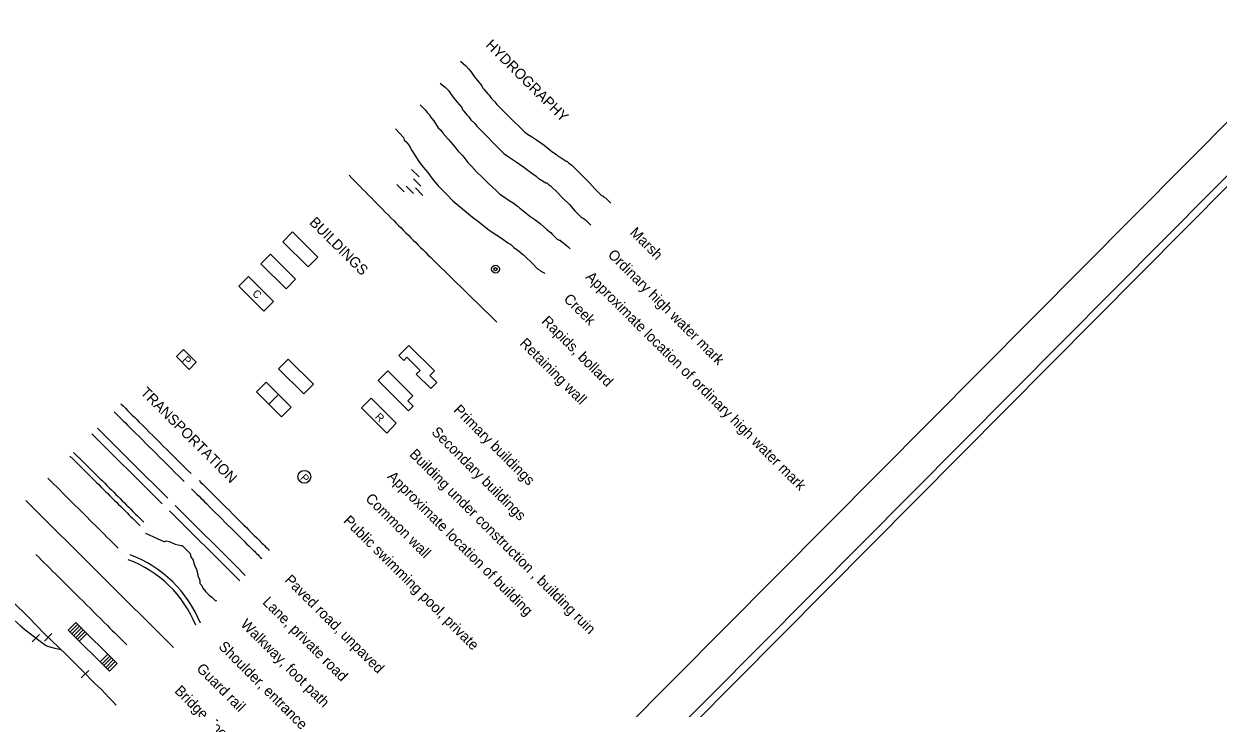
# Model space of a CAD drawing. Extents: x 642515 to 647219, y 6080136 to 6084356.
# Drawn here: x 644775.3 to 645233.8, y 6080524.3 to 6080786.9 of the extents above; entities that cross this region are included whole.
import ezdxf

# ---------------------------------------------------------------- set-up
doc = ezdxf.new("R2010")
doc.units = 0
for name, color, linetype in [('Level 10', 7, 'Continuous'), ('Level 19', 7, 'Continuous'), ('Level 21', 7, 'Continuous'), ('Level 22', 7, 'Continuous'), ('Level 23', 7, 'Continuous'), ('Level 26', 7, 'Continuous'), ('Level 31', 7, 'Continuous'), ('Level 38', 7, 'Continuous'), ('Level 4', 7, 'Continuous'), ('Level 6', 7, 'Continuous'), ('Level 60', 7, 'Continuous'), ('Level 63', 7, 'Continuous'), ('Level 7', 7, 'Continuous')]:
    doc.layers.add(name, color=color, linetype=linetype)

msp = doc.modelspace()

# ---------------------------------------------------------------- linework, layer by layer
at = {"layer": 'Level 10'}
for radius in [1.5, 0.6]:
    msp.add_circle((644956.37, 6080692.81), radius, dxfattribs=at)
at = {"layer": 'Level 19'}
for points in [[(644833.31, 6080602.13), (644841.74, 6080593.77), (644850.29, 6080585.28), (644856.85, 6080578.73), (644860.29, 6080575.29)], [(644831.21, 6080600.01), (644839.64, 6080591.66), (644848.17, 6080583.15), (644854.73, 6080576.64), (644858.15, 6080573.18)]]:
    msp.add_lwpolyline(points, dxfattribs=at)
for radius in [46.8, 44.8]:
    msp.add_arc((644799.72, 6080539.31), radius, 22.0848, 69.6057, dxfattribs=at)
at = {"layer": 'Level 21'}
for points in [[(644801.42, 6080629.58), (644809.83, 6080621.22), (644818.38, 6080612.73), (644824.92, 6080606.21), (644828.34, 6080602.76)], [(644803.53, 6080631.72), (644811.94, 6080623.34), (644820.48, 6080614.83), (644827.04, 6080608.32), (644830.48, 6080604.88)], [(644776.05, 6080604.05), (644832.77, 6080547.66)]]:
    msp.add_lwpolyline(points, dxfattribs=at)
for points in [[(644809.88, 6080638.08), (644816.86, 6080631.18), (644827.38, 6080620.69), (644836.84, 6080611.31)], [(644812.5, 6080641.15), (644819.46, 6080634.22), (644829.99, 6080623.73), (644839.44, 6080614.35)], [(644784.49, 6080612.56), (644793.82, 6080603.29), (644802.92, 6080594.25), (644811.44, 6080585.76)], [(644842.55, 6080611.69), (644848.25, 6080606), (644857.72, 6080596.59), (644865.69, 6080588.65), (644869.5, 6080584.87)], [(644839.67, 6080608.47), (644845.35, 6080602.82), (644854.82, 6080593.41), (644862.81, 6080585.45), (644866.61, 6080581.7)]]:
    msp.add_spline(points, degree=3, dxfattribs=at)
at = {"layer": 'Level 22'}
msp.add_lwpolyline([(644822.03, 6080591.51), (644826.5, 6080589.43), (644828.97, 6080588.31), (644829.33, 6080588.3), (644829.85, 6080588.48), (644831.09, 6080588.26), (644833.38, 6080587.3), (644835.69, 6080586.71), (644836.04, 6080586.71), (644836.76, 6080585.98), (644839.14, 6080583.62), (644839.34, 6080582.4), (644840.26, 6080581.16), (644840.49, 6080579.92), (644840.89, 6080578.85), (644841.62, 6080577.42), (644841.63, 6080577.08), (644842.05, 6080575.66), (644842.06, 6080574.96), (644842.62, 6080574.06), (644842.84, 6080573.19), (644842.87, 6080572.13), (644843.59, 6080571.42), (644843.99, 6080570.34), (644845.09, 6080568.93), (644846.37, 6080567.65), (644847.45, 6080566.93), (644847.79, 6080566.55), (644848.9, 6080565.46), (644849.39, 6080565.63)], dxfattribs=at)
for points in [[(644792.97, 6080621.08), (644802.28, 6080611.82), (644809.18, 6080604.95), (644815.74, 6080598.45), (644819.92, 6080594.28)], [(644794.37, 6080622.49), (644803.7, 6080613.24), (644810.61, 6080606.35), (644817.15, 6080599.84), (644821.31, 6080595.71)]]:
    msp.add_spline(points, degree=3, dxfattribs=at)
at = {"layer": 'Level 23'}
for points in [[(644750.66, 6080578.51), (644755.01, 6080573.9), (644760.17, 6080569.1), (644765.87, 6080563.53), (644771.6, 6080558.03), (644773.86, 6080556), (644775.61, 6080554.57), (644778.28, 6080552.47), (644780.99, 6080550.4), (644783.03, 6080548.87), (644783.56, 6080548.51), (644784.39, 6080548.12), (644784.83, 6080547.95), (644785.29, 6080547.82), (644787.22, 6080547.38), (644789.43, 6080546.88)], [(644754.01, 6080581.9), (644761.22, 6080574.71), (644770.98, 6080565.16), (644776.92, 6080559.39), (644783.09, 6080553), (644791.47, 6080544.93), (644797.64, 6080538.8), (644802.36, 6080533.91), (644805.02, 6080531.43), (644807.88, 6080528.42), (644809.32, 6080526.95), (644810.73, 6080525.47)], [(644778.49, 6080549.8), (644781.31, 6080552.65)], [(644783.14, 6080550.09), (644785.96, 6080552.93)], [(644797.32, 6080535.99), (644800.16, 6080538.83)]]:
    msp.add_lwpolyline(points, dxfattribs=at)
at = {"layer": 'Level 26'}
for points in [[(644792.31, 6080554.29), (644808.14, 6080538.58), (644811.06, 6080541.52), (644795.21, 6080557.22), (644792.31, 6080554.29)], [(644795.95, 6080556.53), (644793.02, 6080553.59)], [(644796.65, 6080555.8), (644793.74, 6080552.9)], [(644797.35, 6080555.1), (644794.43, 6080552.17)], [(644798.06, 6080554.41), (644795.16, 6080551.48)], [(644798.78, 6080553.7), (644795.85, 6080550.76)], [(644799.49, 6080553.01), (644796.56, 6080550.06)], [(644807.52, 6080545.05), (644804.57, 6080542.1)], [(644808.22, 6080544.34), (644805.3, 6080541.39)], [(644808.94, 6080543.64), (644806, 6080540.69)], [(644809.63, 6080542.95), (644806.71, 6080539.98)], [(644810.34, 6080542.22), (644807.42, 6080539.28)]]:
    msp.add_lwpolyline(points, dxfattribs=at)
msp.add_spline([(644779.92, 6080583.3), (644788.45, 6080574.8), (644796.64, 6080566.66), (644807.36, 6080556.01), (644814.83, 6080548.6)], degree=3, dxfattribs=at)
at = {"layer": 'Level 31'}
for points in [[(644878.41, 6080707.06), (644888.07, 6080697.44), (644884.39, 6080693.75), (644874.73, 6080703.34)], [(644869.96, 6080698.55), (644879.62, 6080688.96), (644875.93, 6080685.23), (644866.27, 6080694.84)], [(644861.51, 6080690.04), (644871.16, 6080680.42), (644867.46, 6080676.72), (644857.81, 6080686.33)], [(644923.08, 6080663.53), (644932.91, 6080653.77), (644931.14, 6080651.96), (644933.82, 6080649.31), (644931.47, 6080646.94), (644925.94, 6080652.44), (644927.41, 6080653.93), (644922.33, 6080658.98), (644921.17, 6080657.77), (644919.25, 6080659.67)], [(644876.75, 6080658.23), (644886.41, 6080648.63), (644882.7, 6080644.91), (644873.06, 6080654.52)], [(644914.99, 6080653.8), (644924.63, 6080644.19), (644922.71, 6080642.25), (644924.78, 6080640.21), (644923, 6080638.42), (644911.29, 6080650.09)], [(644868.25, 6080649.48), (644877.89, 6080639.88), (644874.19, 6080636.16), (644864.56, 6080645.77)], [(644908.6, 6080643.25), (644918.24, 6080633.65), (644914.57, 6080629.92), (644904.9, 6080639.55)]]:
    msp.add_lwpolyline(points, close=True, dxfattribs=at)
msp.add_lwpolyline([(644873.08, 6080644.67), (644869.37, 6080640.96)], dxfattribs=at)
at = {"layer": 'Level 38'}
msp.add_lwpolyline([(644836.52, 6080661.97), (644841.44, 6080657.08), (644838.76, 6080654.35), (644833.84, 6080659.28), (644836.52, 6080661.97)], dxfattribs=at)
msp.add_circle((644882.93, 6080613.12), 2.46, dxfattribs=at)
at = {"layer": 'Level 4'}
for points in [[(644935.14, 6080764.22), (644937.17, 6080762.45), (644938.28, 6080761.35), (644939.1, 6080760.26), (644940.36, 6080758.39), (644941.68, 6080756.85), (644943.41, 6080754.79), (644943.75, 6080753.86), (644944.06, 6080753.56), (644945.49, 6080751.84), (644946.14, 6080751.22), (644946.92, 6080750.13), (644948.35, 6080748.69), (644949.14, 6080747.61), (644950.42, 6080746.35), (644953.1, 6080743.68), (644955.64, 6080741.16), (644957.56, 6080739.26), (644959.61, 6080737.22), (644960.86, 6080736.28), (644962.42, 6080735.3), (644964.29, 6080734.03), (644967.28, 6080731.97), (644970.26, 6080729.58), (644971.95, 6080728.45), (644972.62, 6080727.84), (644973.38, 6080727.37), (644975.72, 6080725.92), (644976.02, 6080725.92), (644976.67, 6080725.27), (644977.45, 6080724.77), (644977.92, 6080724.32), (644979.99, 6080722.28), (644982.19, 6080720.09), (644984.73, 6080717.56), (644986.8, 6080715.22), (644987.44, 6080714.59), (644989.34, 6080712.68), (644989.8, 6080712.54), (644990.09, 6080712.21), (644990.91, 6080711.73), (644991.37, 6080711.27), (644992.96, 6080709.67)], [(644927.38, 6080755.83), (644929.28, 6080753.95), (644930.09, 6080752.86), (644931.2, 6080751.76), (644931.19, 6080751.45), (644932.65, 6080749.72), (644934.39, 6080747.08), (644935.36, 6080746.13), (644936.31, 6080744.89), (644938.22, 6080742.69), (644939.99, 6080740.65), (644942.07, 6080738.02), (644943.79, 6080736.26), (644945.7, 6080733.78), (644947.15, 6080732.35), (644949.07, 6080730.15), (644951.44, 6080727.81), (644953.5, 6080725.76), (644956.63, 6080722.92), (644958.06, 6080721.53), (644959.48, 6080720.7), (644961.65, 6080719.13), (644963.08, 6080718.3), (644964.32, 6080717.34), (644965.09, 6080716.88), (644965.74, 6080716.23), (644967.3, 6080714.98), (644969.52, 6080713.09), (644971.4, 6080711.8), (644973.58, 6080710.21), (644976.09, 6080708.01), (644977.68, 6080706.7), (644977.96, 6080706.4), (644980.06, 6080704.37), (644980.82, 6080703.9), (644981.13, 6080703.86), (644981.44, 6080703.54), (644982.4, 6080702.93), (644982.7, 6080702.6), (644984.27, 6080701.36), (644984.6, 6080701.03), (644985.05, 6080700.56)], [(644917.99, 6080746.62), (644920.97, 6080743.3), (644921.32, 6080742.36), (644921.95, 6080741.76), (644923.23, 6080740.19), (644924.22, 6080738.33), (644925.34, 6080736.6), (644926.96, 6080734.12), (644928.73, 6080731.78), (644930.32, 6080729.92), (644931.93, 6080727.72), (644934.32, 6080724.75), (644935.73, 6080723.34), (644937.62, 6080721.46), (644940.02, 6080719.07), (644942.85, 6080716.55), (644944.42, 6080715.29), (644947.57, 6080712.76), (644949.93, 6080711), (644953.38, 6080708.14), (644955.08, 6080707.04), (644958.68, 6080704.64), (644961.04, 6080702.88), (644962.28, 6080702.24), (644963.4, 6080701.13), (644965.1, 6080700.02), (644966.54, 6080698.62), (644967.15, 6080698.29), (644967.47, 6080697.96), (644970.5, 6080694.97), (644972.53, 6080692.93), (644973.31, 6080692.45), (644973.8, 6080691.98), (644974.27, 6080691.81), (644975.04, 6080691.33), (644975.2, 6080691.18)]]:
    msp.add_lwpolyline(points, dxfattribs=at)
msp.add_spline([(644900.11, 6080728.87), (644917.28, 6080711.41), (644932.31, 6080696.49), (644956.86, 6080672.47)], degree=3, dxfattribs=at)
at = {"layer": 'Level 6'}
for p, q in [((644924.16, 6080730.99), (644926.99, 6080728.19)), ((644918.51, 6080725.3), (644921.34, 6080722.5)), ((644924.86, 6080727.48), (644927.7, 6080724.66)), ((644922.05, 6080724.63), (644924.89, 6080721.84)), ((644925.61, 6080723.95), (644928.44, 6080721.12))]:
    msp.add_line(p, q, dxfattribs=at)
at = {"layer": 'Level 60'}
for points in [[(643756.15, 6083509.1), (645893.11, 6081385.05), (644652.25, 6080135.58), (642514.75, 6082260.08)], [(642518.29, 6082260.09), (643756.16, 6083505.56), (645889.57, 6081385.04), (644651.74, 6080139.63)], [(645532.22, 6081719.89), (645869.07, 6081384.98), (644651.68, 6080160.13), (644314.78, 6080494.98)]]:
    msp.add_lwpolyline(points, close=True, dxfattribs=at)
at = {"layer": 'Level 7'}
msp.add_lwpolyline([(644942.89, 6080772.58), (644944.92, 6080770.81), (644946.03, 6080769.72), (644946.84, 6080768.63), (644948.13, 6080766.76), (644949.41, 6080765.2), (644951.16, 6080763.17), (644951.5, 6080762.23), (644951.81, 6080761.91), (644953.25, 6080760.2), (644953.89, 6080759.58), (644954.67, 6080758.48), (644956.09, 6080757.06), (644956.91, 6080755.98), (644958.17, 6080754.7), (644960.86, 6080752.04), (644963.4, 6080749.52), (644965.31, 6080747.62), (644967.37, 6080745.59), (644968.6, 6080744.62), (644970.17, 6080743.68), (644972.04, 6080742.39), (644975.03, 6080740.33), (644978, 6080737.93), (644979.72, 6080736.83), (644980.35, 6080736.19), (644981.14, 6080735.74), (644983.46, 6080734.28), (644983.77, 6080734.28), (644984.42, 6080733.65), (644985.2, 6080733.15), (644985.66, 6080732.7), (644987.73, 6080730.64), (644989.93, 6080728.45), (644992.48, 6080725.93), (644994.54, 6080723.59), (644995.18, 6080722.94), (644997.1, 6080721.07), (644997.55, 6080720.88), (644997.86, 6080720.59), (644998.67, 6080720.09), (644999.11, 6080719.64), (645000.69, 6080718.06)], dxfattribs=at)

# ---------------------------------------------------------------- texts
at = {"layer": 'Level 31'}
for s, rotation, p in [('C', 317.143, (644862.73, 6080683.11)), ('R', 314.6071, (644909.86, 6080635.86))]:
    msp.add_text(s, height=3, rotation=rotation, dxfattribs=at).set_placement(p)
at = {"layer": 'Level 38'}
for rotation, p in [(315.633, (644835.89, 6080657.68)), (315.1431, (644881.18, 6080612.45))]:
    msp.add_text('P', height=3, rotation=rotation, dxfattribs=at).set_placement(p)
at = {"layer": 'Level 63'}
for s, p in [('HYDROGRAPHY', (644952.28, 6080778.5)), ('BUILDINGS', (644884.6, 6080710.41)), ('Marsh', (645007.65, 6080706.53)), ('Ordinary high water mark', (644999.19, 6080698.03)), ('Approximate location of ordinary high water mark', (644990.72, 6080689.52)), ('Creek', (644982.26, 6080681.01)), ('Rapids, bollard', (644973.8, 6080672.49)), ('Retaining wall', (644965.35, 6080664)), ('TRANSPORTATION', (644819.74, 6080645.16)), ('Primary buildings', (644939.96, 6080638.44)), ('Secondary buildings', (644931.51, 6080629.95)), ('Building under construction , building ruin', (644923.04, 6080621.43)), ('Approximate location of building', (644914.57, 6080612.92)), ('Common wall', (644906.13, 6080604.41)), ('Public swimming pool, private', (644897.67, 6080595.92)), ('Paved road, unpaved', (644875.12, 6080573.19)), ('Lane, private road', (644866.66, 6080564.69)), ('Walkway, foot path', (644858.19, 6080556.18)), ('Shoulder, entrance', (644849.74, 6080547.66)), ('Guard rail', (644841.28, 6080539.16)), ('Bridge, footbridge, viaduct, elevated road', (644832.82, 6080530.66))]:
    msp.add_text(s, height=4, rotation=315.1529, dxfattribs=at).set_placement(p)

doc.saveas('drawing.dxf')
